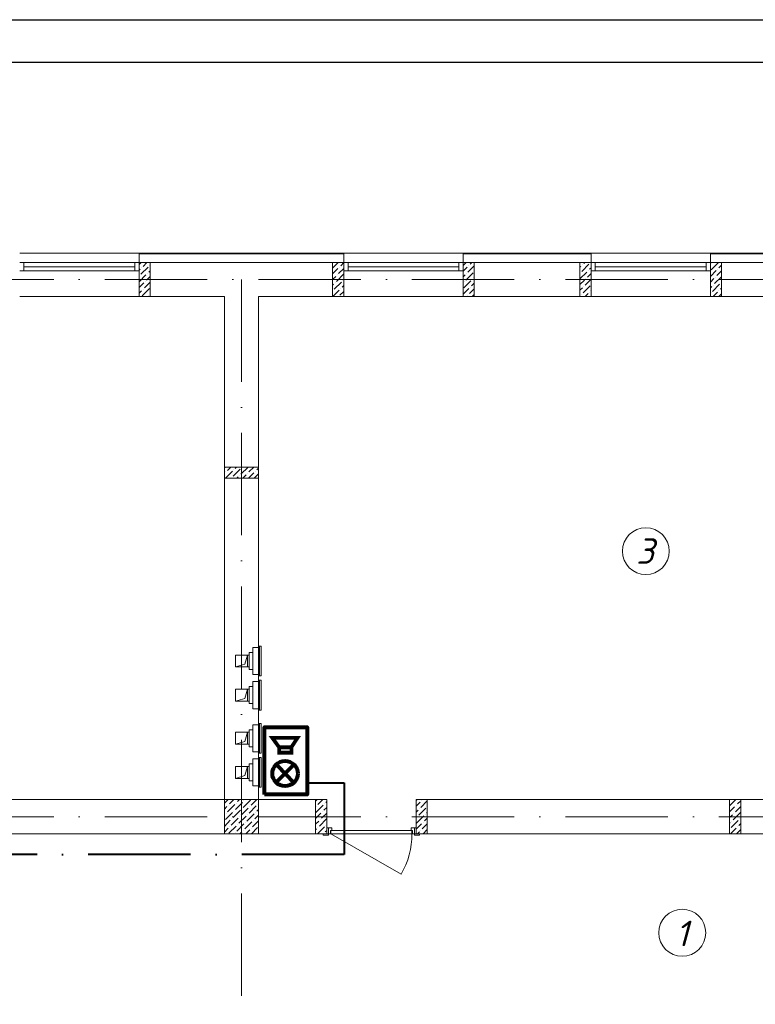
# Model space of a CAD drawing. Header units: millimetres. Extents: x 1114507 to 93926427, y 174473 to 817039.
# Tile 316 of 483: x 1864436 to 1873063, y 487101 to 498648. Entities that reach past the tile are written whole.
import ezdxf

# ---------------------------------------------------------------- set-up
doc = ezdxf.new("R2010")
doc.units = ezdxf.units.MM
doc.linetypes.add('ACAD_ISO10W100', pattern=[18, 12, -3, 0, -3])
doc.linetypes.add('ADSK_Скрыто', pattern=[6, 3, -3])
for name, color, linetype, lineweight in [('_Hidden_', 7, 'ADSK_Скрыто', 9), ('Doors', 86, 'Continuous', 13), ('expl', 234, 'Continuous', 13), ('Mechanical Equipment', 7, 'Continuous', 18), ('размеры', 12, 'Continuous', 15)]:
    doc.layers.add(name, color=color, linetype=linetype, lineweight=lineweight)
doc.layers.add('ventilatsiya', color=7, linetype='Continuous')
doc.styles.get("Standard").update_dxf_attribs({"font": 'isocpeui.ttf'})

# ---------------------------------------------------------------- blocks, each defined once
blk = doc.blocks.new('blokqav2mak')
at = {"lineweight": 0, "ltscale": 100}
for p, q in [((1557482, 782732), (1556082, 782732)), ((1561282, 782732), (1559882, 782732)), ((1564182, 782732), (1562782, 782732)), ((1559882, 782625), (1557482, 782625)), ((1557482, 782625), (1557482, 782225)), ((1559882, 782625), (1559882, 782225)), ((1562782, 782625), (1561282, 782625)), ((1561282, 782625), (1561282, 782225)), ((1562782, 782625), (1562782, 782225)), ((1565682, 782625), (1564182, 782625)), ((1564182, 782625), (1564182, 782225)), ((1557482, 782225), (1556082, 782225)), ((1558482, 782225), (1557482, 782225)), ((1558482, 776325), (1558482, 782225)), ((1559882, 782225), (1558882, 782225)), ((1558882, 776325), (1558882, 782225)), ((1561282, 782225), (1559882, 782225)), ((1562782, 782225), (1561282, 782225)), ((1564182, 782225), (1562782, 782225)), ((1565682, 782225), (1564182, 782225)), ((1558482, 776325), (1551132, 776325)), ((1559682, 776325), (1558882, 776325)), ((1559682, 776325), (1559682, 775925)), ((1568082, 776325), (1560732, 776325)), ((1560732, 776325), (1560732, 775925)), ((1559682, 775925), (1551132, 775925)), ((1568482, 775925), (1560732, 775925))]:
    blk.add_line(p, q, dxfattribs=at)
at = {"color": 252, "lineweight": 0, "ltscale": 100}
for p, q in [((1559882, 782732), (1557482, 782732)), ((1557482, 782625), (1557482, 782732)), ((1559882, 782625), (1559882, 782732)), ((1562782, 782732), (1561282, 782732)), ((1561282, 782625), (1561282, 782732)), ((1562782, 782625), (1562782, 782732)), ((1565682, 782732), (1564182, 782732)), ((1564182, 782625), (1564182, 782732))]:
    blk.add_line(p, q, dxfattribs=at)
at = {"color": 32, "lineweight": 0, "ltscale": 100}
for p, q in [((1559882, 782725), (1557482, 782725)), ((1562782, 782725), (1561282, 782725)), ((1565682, 782725), (1564182, 782725))]:
    blk.add_line(p, q, dxfattribs=at)
at = {"color": 5, "lineweight": 0}
for p, q in [((1556132, 782625), (1556082, 782625)), ((1556082, 782525), (1556132, 782525)), ((1557432, 782625), (1556132, 782625)), ((1556132, 782525), (1556132, 782625)), ((1557432, 782575), (1556132, 782575)), ((1557432, 782525), (1556132, 782525)), ((1557432, 782525), (1557432, 782625)), ((1557432, 782625), (1557482, 782625)), ((1557482, 782525), (1557432, 782525)), ((1557482, 782625), (1557482, 782525)), ((1559932, 782625), (1559882, 782625)), ((1559882, 782625), (1559882, 782525)), ((1559882, 782525), (1559932, 782525)), ((1561232, 782625), (1559932, 782625)), ((1559932, 782525), (1559932, 782625)), ((1561232, 782575), (1559932, 782575)), ((1561232, 782525), (1559932, 782525)), ((1561232, 782525), (1561232, 782625)), ((1561232, 782625), (1561282, 782625)), ((1561282, 782525), (1561232, 782525)), ((1561282, 782625), (1561282, 782525)), ((1562832, 782625), (1562782, 782625)), ((1562782, 782625), (1562782, 782525)), ((1562782, 782525), (1562832, 782525)), ((1564132, 782625), (1562832, 782625)), ((1562832, 782525), (1562832, 782625)), ((1564132, 782575), (1562832, 782575)), ((1564132, 782525), (1562832, 782525)), ((1564132, 782525), (1564132, 782625)), ((1564132, 782625), (1564182, 782625)), ((1564182, 782525), (1564132, 782525)), ((1564182, 782625), (1564182, 782525))]:
    blk.add_line(p, q, dxfattribs=at)
at = {"linetype": 'Continuous', "lineweight": 0, "ltscale": 100}
for p, q in [((1557482, 782600, 0), (1557507, 782625, 0)), ((1557482, 782533, 0), (1557495, 782545, 0)), ((1557503, 782486, 0), (1557587, 782571, 0)), ((1557511, 782562, 0), (1557511, 782562, 0)), ((1557528, 782579, 0), (1557574, 782625, 0)), ((1557596, 782512, 0), (1557612, 782528, 0)), ((1557604, 782587, 0), (1557604, 782587, 0)), ((1559752, 782493, 0), (1559813, 782554, 0)), ((1559754, 782562, 0), (1559817, 782625, 0)), ((1559822, 782495, 0), (1559882, 782555, 0)), ((1559830, 782571, 0), (1559830, 782571, 0)), ((1559847, 782587, 0), (1559882, 782623, 0)), ((1561282, 782589, 0), (1561318, 782625, 0)), ((1561282, 782522, 0), (1561331, 782571, 0)), ((1561339, 782512, 0), (1561412, 782585, 0)), ((1561347, 782587, 0), (1561347, 782587, 0)), ((1561364, 782604, 0), (1561385, 782625, 0)), ((1562652, 782568, 0), (1562663, 782579, 0)), ((1562652, 782433, 0), (1562731, 782512, 0)), ((1562672, 782520, 0), (1562756, 782604, 0)), ((1562680, 782596, 0), (1562680, 782596, 0)), ((1562697, 782613, 0), (1562709, 782625, 0)), ((1562748, 782529, 0), (1562748, 782529, 0)), ((1562764, 782545, 0), (1562782, 782563, 0)), ((1562773, 782621, 0), (1562773, 782621, 0)), ((1564182, 782462, 0), (1564248, 782529, 0)), ((1564189, 782537, 0), (1564273, 782621, 0)), ((1564198, 782613, 0), (1564198, 782613, 0)), ((1564257, 782470, 0), (1564312, 782525, 0)), ((1564265, 782545, 0), (1564265, 782545, 0)), ((1564282, 782562, 0), (1564312, 782592, 0)), ((1557482, 782398, 0), (1557562, 782478, 0)), ((1557486, 782470, 0), (1557486, 782470, 0)), ((1557554, 782402, 0), (1557554, 782402, 0)), ((1557570, 782419, 0), (1557612, 782461, 0)), ((1557579, 782495, 0), (1557579, 782495, 0)), ((1559752, 782425, 0), (1559788, 782461, 0)), ((1559796, 782402, 0), (1559881, 782486, 0)), ((1559805, 782478, 0), (1559805, 782478, 0)), ((1559872, 782411, 0), (1559872, 782411, 0)), ((1561282, 782455, 0), (1561305, 782478, 0)), ((1561289, 782326, 0), (1561373, 782411, 0)), ((1561297, 782402, 0), (1561297, 782402, 0)), ((1561314, 782419, 0), (1561398, 782503, 0)), ((1561322, 782495, 0), (1561322, 782495, 0)), ((1561390, 782428, 0), (1561390, 782428, 0)), ((1561406, 782444, 0), (1561412, 782450, 0)), ((1562652, 782366, 0), (1562705, 782419, 0)), ((1562655, 782503, 0), (1562655, 782503, 0)), ((1562714, 782360, 0), (1562782, 782428, 0)), ((1562722, 782436, 0), (1562722, 782436, 0)), ((1562739, 782453, 0), (1562782, 782496, 0)), ((1564182, 782395, 0), (1564223, 782436, 0)), ((1564231, 782377, 0), (1564312, 782458, 0)), ((1564240, 782453, 0), (1564240, 782453, 0)), ((1557482, 782331, 0), (1557537, 782385, 0)), ((1557482, 782263, 0), (1557511, 782293, 0)), ((1557520, 782234, 0), (1557604, 782318, 0)), ((1557528, 782310, 0), (1557528, 782310, 0)), ((1557545, 782326, 0), (1557612, 782393, 0)), ((1559752, 782358, 0), (1559763, 782369, 0)), ((1559754, 782225, 0), (1559830, 782301, 0)), ((1559754, 782293, 0), (1559754, 782293, 0)), ((1559771, 782310, 0), (1559855, 782394, 0)), ((1559780, 782385, 0), (1559780, 782385, 0)), ((1559838, 782242, 0), (1559882, 782286, 0)), ((1559847, 782318, 0), (1559847, 782318, 0)), ((1559864, 782335, 0), (1559882, 782353, 0)), ((1561282, 782253, 0), (1561347, 782318, 0)), ((1561356, 782259, 0), (1561412, 782315, 0)), ((1561364, 782335, 0), (1561364, 782335, 0)), ((1561381, 782352, 0), (1561412, 782383, 0)), ((1562652, 782298, 0), (1562680, 782326, 0)), ((1562689, 782268, 0), (1562773, 782352, 0)), ((1562697, 782343, 0), (1562697, 782343, 0)), ((1562781, 782293, 0), (1562782, 782294, 0)), ((1564182, 782328, 0), (1564198, 782343, 0)), ((1564206, 782284, 0), (1564290, 782369, 0)), ((1564214, 782360, 0), (1564214, 782360, 0)), ((1564282, 782293, 0), (1564282, 782293, 0)), ((1564299, 782310, 0), (1564312, 782323, 0)), ((1564307, 782385, 0), (1564307, 782385, 0)), ((1557578, 782225, 0), (1557579, 782225, 0)), ((1557596, 782242, 0), (1557596, 782242, 0)), ((1559822, 782225, 0), (1559822, 782225, 0)), ((1561322, 782225, 0), (1561322, 782225, 0)), ((1561339, 782242, 0), (1561339, 782242, 0)), ((1561389, 782225, 0), (1561412, 782248, 0)), ((1562652, 782231, 0), (1562655, 782234, 0)), ((1562672, 782251, 0), (1562672, 782251, 0)), ((1562714, 782225, 0), (1562748, 782259, 0)), ((1562764, 782276, 0), (1562764, 782276, 0)), ((1562781, 782225, 0), (1562782, 782226, 0)), ((1564189, 782268, 0), (1564189, 782268, 0)), ((1564214, 782225, 0), (1564265, 782276, 0)), ((1564281, 782225, 0), (1564312, 782256, 0)), ((1558482, 780217, 0), (1558490, 780225, 0)), ((1558517, 780185, 0), (1558558, 780225, 0)), ((1558585, 780117, 0), (1558669, 780201, 0)), ((1558610, 780210, 0), (1558625, 780225, 0)), ((1558677, 780142, 0), (1558760, 780225, 0)), ((1558686, 780218, 0), (1558686, 780218, 0)), ((1558770, 780168, 0), (1558827, 780225, 0)), ((1558862, 780193, 0), (1558882, 780213, 0)), ((1558482, 780149, 0), (1558484, 780151, 0)), ((1558495, 780095, 0), (1558576, 780176, 0)), ((1558500, 780168, 0), (1558500, 780168, 0)), ((1558568, 780100, 0), (1558568, 780100, 0)), ((1558593, 780193, 0), (1558593, 780193, 0)), ((1558630, 780095, 0), (1558644, 780109, 0)), ((1558660, 780126, 0), (1558660, 780126, 0)), ((1558697, 780095, 0), (1558736, 780134, 0)), ((1558753, 780151, 0), (1558753, 780151, 0)), ((1558765, 780095, 0), (1558829, 780159, 0)), ((1558837, 780100, 0), (1558882, 780145, 0)), ((1558846, 780176, 0), (1558846, 780176, 0)), ((1558482, 776282), (1558525, 776325)), ((1558544, 776276), (1558593, 776325)), ((1558611, 776209), (1558696, 776293)), ((1558620, 776285), (1558620, 776285)), ((1558637, 776302), (1558660, 776325)), ((1558704, 776234), (1558788, 776318)), ((1558712, 776310), (1558712, 776310)), ((1558797, 776260), (1558862, 776325)), ((1559552, 776307, 0), (1559570, 776325, 0)), ((1559580, 776267, 0), (1559638, 776325, 0)), ((1559656, 776276, 0), (1559656, 776276, 0)), ((1559673, 776292, 0), (1559682, 776302, 0)), ((1560742, 776325, 0), (1560732, 776315, 0)), ((1560778, 776294, 0), (1560732, 776248, 0)), ((1560862, 776310, 0), (1560786, 776235, 0)), ((1560795, 776311, 0), (1560795, 776311, 0)), ((1564407, 776251, 0), (1564481, 776325, 0)), ((1564499, 776276, 0), (1564537, 776313, 0)), ((1558482, 776214), (1558510, 776243)), ((1558494, 776091), (1558578, 776175)), ((1558502, 776167), (1558502, 776167)), ((1558519, 776184), (1558603, 776268)), ((1558527, 776260), (1558527, 776260)), ((1558586, 776116), (1558670, 776201)), ((1558595, 776192), (1558595, 776192)), ((1558679, 776142), (1558763, 776226)), ((1558687, 776217), (1558687, 776217)), ((1558771, 776167), (1558856, 776251)), ((1558780, 776243), (1558780, 776243)), ((1558847, 776175), (1558847, 776175)), ((1558864, 776192), (1558882, 776210)), ((1558872, 776268), (1558872, 776268)), ((1559552, 776105, 0), (1559614, 776166, 0)), ((1559555, 776175, 0), (1559639, 776259, 0)), ((1559563, 776250, 0), (1559563, 776250, 0)), ((1559622, 776107, 0), (1559682, 776167, 0)), ((1559630, 776183, 0), (1559630, 776183, 0)), ((1559647, 776200, 0), (1559682, 776235, 0)), ((1560753, 776201, 0), (1560732, 776180, 0)), ((1560845, 776226, 0), (1560761, 776142, 0)), ((1560770, 776218, 0), (1560770, 776218, 0)), ((1560862, 776176, 0), (1560854, 776167, 0)), ((1564407, 776183, 0), (1564466, 776242, 0)), ((1564449, 776090, 0), (1564533, 776175, 0)), ((1564457, 776166, 0), (1564457, 776166, 0)), ((1564474, 776183, 0), (1564537, 776246, 0)), ((1564483, 776259, 0), (1564483, 776259, 0)), ((1558482, 776147), (1558485, 776150)), ((1558482, 776012), (1558552, 776083)), ((1558561, 776024), (1558645, 776108)), ((1558569, 776100), (1558569, 776100)), ((1558653, 776049), (1558738, 776133)), ((1558662, 776125), (1558662, 776125)), ((1558721, 775982), (1558805, 776066)), ((1558729, 776057), (1558729, 776057)), ((1558746, 776074), (1558830, 776158)), ((1558754, 776150), (1558754, 776150)), ((1558813, 776007), (1558882, 776076)), ((1558822, 776083), (1558822, 776083)), ((1558839, 776100), (1558882, 776143)), ((1559552, 776037, 0), (1559588, 776074, 0)), ((1559597, 776015, 0), (1559681, 776099, 0)), ((1559605, 776090, 0), (1559605, 776090, 0)), ((1560820, 776134, 0), (1560736, 776050, 0)), ((1560744, 776125, 0), (1560744, 776125, 0)), ((1560812, 776058, 0), (1560812, 776058, 0)), ((1560862, 776108, 0), (1560829, 776075, 0)), ((1560837, 776151, 0), (1560837, 776151, 0)), ((1564407, 776116, 0), (1564440, 776149, 0)), ((1564407, 776049, 0), (1564415, 776057, 0)), ((1564424, 775998, 0), (1564508, 776082, 0)), ((1564432, 776074, 0), (1564432, 776074, 0)), ((1564525, 776099, 0), (1564525, 776099, 0)), ((1558482, 775945), (1558527, 775990)), ((1558536, 775931), (1558620, 776015)), ((1558544, 776007), (1558544, 776007)), ((1558611, 775940), (1558611, 775940)), ((1558628, 775956), (1558712, 776041)), ((1558637, 776032), (1558637, 776032)), ((1558664, 775925), (1558687, 775948)), ((1558704, 775965), (1558704, 775965)), ((1558732, 775925), (1558780, 775973)), ((1558797, 775990), (1558797, 775990)), ((1558799, 775925), (1558872, 775999)), ((1558881, 775940), (1558882, 775941)), ((1559552, 775970, 0), (1559563, 775981, 0)), ((1559575, 775925, 0), (1559656, 776006, 0)), ((1559580, 775998, 0), (1559580, 775998, 0)), ((1559647, 775930, 0), (1559647, 775930, 0)), ((1559664, 775947, 0), (1559682, 775965, 0)), ((1559673, 776023, 0), (1559673, 776023, 0)), ((1560795, 776041, 0), (1560732, 775978, 0)), ((1560770, 775949, 0), (1560746, 775925, 0)), ((1560786, 775965, 0), (1560786, 775965, 0)), ((1560862, 776041, 0), (1560803, 775982, 0)), ((1560862, 775974, 0), (1560814, 775925, 0)), ((1564418, 775925, 0), (1564483, 775989, 0)), ((1564491, 775930, 0), (1564537, 775977, 0)), ((1564499, 776006, 0), (1564499, 776006, 0)), ((1564516, 776023, 0), (1564537, 776044, 0))]:
    blk.add_line(p, q, dxfattribs=at)
at = {"color": 1, "linetype": 'ACAD_ISO10W100', "lineweight": 0, "ltscale": 100}
for p, q in [((1572682, 782425), (1545682, 782425)), ((1558682, 782425), (1558682, 766825)), ((1572682, 776125), (1545682, 776125))]:
    blk.add_line(p, q, dxfattribs=at)
at = {"layer": '_Hidden_', "color": 5, "lineweight": 0}
for p, q in [((1558885, 778125), (1558886, 778125)), ((1558815, 778110), (1558815, 778109)), ((1558815, 778109), (1558815, 778110)), ((1558839, 778109), (1558839, 778110)), ((1558839, 778110), (1558839, 778109)), ((1558882, 778109), (1558882, 778110)), ((1558882, 778110), (1558882, 778109)), ((1558815, 777792), (1558815, 777792)), ((1558815, 777792), (1558815, 777792)), ((1558839, 777792), (1558839, 777792)), ((1558839, 777792), (1558839, 777792)), ((1558882, 777792), (1558882, 777792)), ((1558882, 777792), (1558882, 777792)), ((1558815, 777710), (1558815, 777710)), ((1558815, 777710), (1558815, 777710)), ((1558839, 777710), (1558839, 777710)), ((1558839, 777710), (1558839, 777710)), ((1558882, 777710), (1558882, 777710)), ((1558882, 777710), (1558882, 777710)), ((1558886, 777776), (1558885, 777776)), ((1558885, 777725), (1558886, 777725)), ((1558815, 777392), (1558815, 777392)), ((1558815, 777392), (1558815, 777392)), ((1558839, 777392), (1558839, 777392)), ((1558839, 777392), (1558839, 777392)), ((1558882, 777392), (1558882, 777392)), ((1558882, 777392), (1558882, 777392)), ((1558886, 777376), (1558885, 777376)), ((1558815, 777204), (1558815, 777204)), ((1558815, 777204), (1558815, 777204)), ((1558839, 777204), (1558839, 777204)), ((1558839, 777204), (1558839, 777204)), ((1558882, 777204), (1558882, 777204)), ((1558882, 777204), (1558882, 777204)), ((1558885, 777219), (1558886, 777219)), ((1558815, 776886), (1558815, 776886)), ((1558815, 776886), (1558815, 776886)), ((1558839, 776886), (1558839, 776886)), ((1558839, 776886), (1558839, 776886)), ((1558882, 776886), (1558882, 776886)), ((1558882, 776886), (1558882, 776886)), ((1558886, 776870), (1558885, 776870)), ((1558815, 776804), (1558815, 776804)), ((1558815, 776804), (1558815, 776804)), ((1558839, 776804), (1558839, 776804)), ((1558839, 776804), (1558839, 776804)), ((1558882, 776804), (1558882, 776804)), ((1558882, 776804), (1558882, 776804)), ((1558885, 776820), (1558886, 776820)), ((1558815, 776487), (1558815, 776486)), ((1558815, 776486), (1558815, 776487)), ((1558839, 776486), (1558839, 776487)), ((1558839, 776487), (1558839, 776486)), ((1558882, 776487), (1558882, 776486)), ((1558882, 776486), (1558882, 776487)), ((1558886, 776471), (1558885, 776471))]:
    blk.add_line(p, q, dxfattribs=at)
at = {"layer": 'Doors', "lineweight": 0}
for p, q in [((1559682, 775995), (1559702, 775995)), ((1559682, 775925), (1559682, 775995)), ((1559742, 775995), (1559702, 775995)), ((1559702, 775995), (1559702, 775925)), ((1559702, 775995), (1559702, 775925)), ((1559727, 775925), (1559727, 775965)), ((1559727, 775965), (1559742, 775965)), ((1560682, 775965), (1559732, 775965)), ((1559732, 775965), (1559732, 775925)), ((1559742, 775965), (1559742, 775995)), ((1560672, 775965), (1560672, 775995)), ((1560672, 775995), (1560712, 775995)), ((1560687, 775965), (1560672, 775965)), ((1560682, 775925), (1560682, 775965)), ((1560687, 775925), (1560687, 775965)), ((1560712, 775995), (1560712, 775925)), ((1560732, 775995), (1560712, 775995)), ((1560712, 775995), (1560712, 775925)), ((1560732, 775925), (1560732, 775995)), ((1559702, 775925), (1559642, 775925)), ((1559642, 775925), (1559642, 775910)), ((1559642, 775910), (1559702, 775910)), ((1559702, 775925), (1559682, 775925)), ((1559702, 775925), (1559727, 775925)), ((1559702, 775910), (1559702, 775925)), ((1559732, 775925), (1560555, 775450)), ((1559732, 775925), (1560682, 775925)), ((1560712, 775925), (1560687, 775925)), ((1560712, 775925), (1560732, 775925)), ((1560772, 775925), (1560712, 775925)), ((1560712, 775925), (1560712, 775910)), ((1560712, 775910), (1560772, 775910)), ((1560772, 775910), (1560772, 775925))]:
    blk.add_line(p, q, dxfattribs=at)
blk.add_arc((1559732, 775925), 950, 330, 0, dxfattribs=at)
at = {"layer": 'Mechanical Equipment', "color": 5, "lineweight": 0}
for p, q in [((1558885, 778125), (1558885, 777776)), ((1558885, 778125), (1558885, 777776)), ((1558885, 778125), (1558895, 778125)), ((1558895, 778125), (1558905, 778125)), ((1558895, 778125), (1558895, 777776)), ((1558905, 778125), (1558914, 778125)), ((1558914, 777776), (1558914, 778125)), ((1558815, 778051), (1558774, 778051)), ((1558774, 777851), (1558774, 778051)), ((1558839, 778110), (1558815, 778110)), ((1558815, 778110), (1558815, 778109)), ((1558815, 778100), (1558815, 778110)), ((1558815, 777802), (1558815, 778100)), ((1558882, 778110), (1558839, 778110)), ((1558839, 778109), (1558839, 778110)), ((1558839, 778110), (1558839, 778109)), ((1558882, 778109), (1558882, 778110)), ((1558882, 778110), (1558882, 778100)), ((1558882, 778100), (1558882, 777802)), ((1558774, 777851), (1558815, 777851)), ((1558815, 777792), (1558815, 777802)), ((1558815, 777792), (1558839, 777792)), ((1558815, 777792), (1558815, 777792)), ((1558839, 777792), (1558882, 777792)), ((1558839, 777792), (1558839, 777792)), ((1558839, 777792), (1558839, 777792)), ((1558882, 777802), (1558882, 777792)), ((1558882, 777792), (1558882, 777792)), ((1558839, 777710), (1558815, 777710)), ((1558815, 777710), (1558815, 777710)), ((1558815, 777700), (1558815, 777710)), ((1558815, 777402), (1558815, 777700)), ((1558882, 777710), (1558839, 777710)), ((1558839, 777710), (1558839, 777710)), ((1558839, 777710), (1558839, 777710)), ((1558882, 777710), (1558882, 777710)), ((1558882, 777710), (1558882, 777700)), ((1558882, 777700), (1558882, 777402)), ((1558895, 777776), (1558885, 777776)), ((1558885, 777725), (1558885, 777376)), ((1558885, 777725), (1558885, 777376)), ((1558885, 777725), (1558895, 777725)), ((1558905, 777776), (1558895, 777776)), ((1558895, 777725), (1558905, 777725)), ((1558895, 777725), (1558895, 777376)), ((1558914, 777776), (1558905, 777776)), ((1558905, 777725), (1558914, 777725)), ((1558914, 777376), (1558914, 777725)), ((1558815, 777651), (1558774, 777651)), ((1558774, 777451), (1558774, 777651)), ((1558774, 777451), (1558815, 777451)), ((1558815, 777392), (1558815, 777402)), ((1558815, 777392), (1558839, 777392)), ((1558815, 777392), (1558815, 777392)), ((1558839, 777392), (1558882, 777392)), ((1558839, 777392), (1558839, 777392)), ((1558839, 777392), (1558839, 777392)), ((1558882, 777402), (1558882, 777392)), ((1558882, 777392), (1558882, 777392)), ((1558895, 777376), (1558885, 777376)), ((1558905, 777376), (1558895, 777376)), ((1558914, 777376), (1558905, 777376)), ((1558839, 777204), (1558815, 777204)), ((1558815, 777204), (1558815, 777204)), ((1558815, 777194), (1558815, 777204)), ((1558882, 777204), (1558839, 777204)), ((1558839, 777204), (1558839, 777204)), ((1558839, 777204), (1558839, 777204)), ((1558882, 777204), (1558882, 777204)), ((1558882, 777204), (1558882, 777194)), ((1558885, 777219), (1558885, 776870)), ((1558885, 777219), (1558885, 776870)), ((1558885, 777219), (1558895, 777219)), ((1558895, 777219), (1558905, 777219)), ((1558895, 777219), (1558895, 776870)), ((1558905, 777219), (1558914, 777219)), ((1558914, 776870), (1558914, 777219)), ((1558815, 777145), (1558774, 777145)), ((1558774, 776945), (1558774, 777145)), ((1558815, 776896), (1558815, 777194)), ((1558882, 777194), (1558882, 776896)), ((1558774, 776945), (1558815, 776945)), ((1558815, 776886), (1558815, 776896)), ((1558815, 776886), (1558839, 776886)), ((1558815, 776886), (1558815, 776886)), ((1558839, 776886), (1558882, 776886)), ((1558839, 776886), (1558839, 776886)), ((1558839, 776886), (1558839, 776886)), ((1558882, 776896), (1558882, 776886)), ((1558882, 776886), (1558882, 776886)), ((1558895, 776870), (1558885, 776870)), ((1558905, 776870), (1558895, 776870)), ((1558914, 776870), (1558905, 776870)), ((1558815, 776745), (1558774, 776745)), ((1558774, 776545), (1558774, 776745)), ((1558839, 776804), (1558815, 776804)), ((1558815, 776804), (1558815, 776804)), ((1558815, 776794), (1558815, 776804)), ((1558815, 776496), (1558815, 776794)), ((1558882, 776804), (1558839, 776804)), ((1558839, 776804), (1558839, 776804)), ((1558839, 776804), (1558839, 776804)), ((1558882, 776804), (1558882, 776804)), ((1558882, 776804), (1558882, 776794)), ((1558882, 776794), (1558882, 776496)), ((1558885, 776820), (1558885, 776471)), ((1558885, 776820), (1558885, 776471)), ((1558885, 776820), (1558895, 776820)), ((1558895, 776820), (1558905, 776820)), ((1558895, 776820), (1558895, 776471)), ((1558905, 776820), (1558914, 776820)), ((1558914, 776471), (1558914, 776820)), ((1558774, 776545), (1558815, 776545)), ((1558815, 776486), (1558815, 776496)), ((1558815, 776487), (1558815, 776486)), ((1558815, 776486), (1558839, 776486)), ((1558839, 776486), (1558839, 776487)), ((1558839, 776487), (1558839, 776486)), ((1558839, 776486), (1558882, 776486)), ((1558882, 776496), (1558882, 776486)), ((1558882, 776486), (1558882, 776487)), ((1558895, 776471), (1558885, 776471)), ((1558905, 776471), (1558895, 776471)), ((1558914, 776471), (1558905, 776471))]:
    blk.add_line(p, q, dxfattribs=at)
at = {"layer": 'ventilatsiya', "lineweight": 0, "ltscale": 100}
for p, q in [((1558752, 778021), (1558612, 778021)), ((1558612, 778021), (1558612, 777881)), ((1558707, 778021), (1558774, 778021)), ((1558752, 778021), (1558723, 777912)), ((1558752, 777881), (1558752, 778021)), ((1558723, 777912), (1558612, 777881)), ((1558612, 777881), (1558752, 777881)), ((1558707, 777881), (1558774, 777881)), ((1558752, 777621), (1558612, 777621)), ((1558612, 777621), (1558612, 777481)), ((1558707, 777621), (1558774, 777621)), ((1558752, 777621), (1558723, 777513)), ((1558752, 777481), (1558752, 777621)), ((1558723, 777513), (1558612, 777481)), ((1558612, 777481), (1558752, 777481)), ((1558707, 777481), (1558774, 777481)), ((1558752, 777115), (1558612, 777115)), ((1558612, 777115), (1558612, 776975)), ((1558707, 777115), (1558774, 777115)), ((1558752, 777115), (1558723, 777007)), ((1558752, 776975), (1558752, 777115)), ((1558723, 777007), (1558612, 776975)), ((1558612, 776975), (1558752, 776975)), ((1558707, 776975), (1558774, 776975)), ((1558752, 776715), (1558612, 776715)), ((1558612, 776715), (1558612, 776575)), ((1558707, 776715), (1558774, 776715)), ((1558752, 776715), (1558723, 776607)), ((1558752, 776575), (1558752, 776715)), ((1558723, 776607), (1558612, 776575)), ((1558612, 776575), (1558752, 776575)), ((1558707, 776575), (1558774, 776575))]:
    blk.add_line(p, q, dxfattribs=at)
at = {"layer": 'размеры', "lineweight": 0, "ltscale": 5}
for p, q in [((1557612, 782625), (1557482, 782625)), ((1557482, 782625), (1557482, 782225)), ((1557612, 782225), (1557612, 782625)), ((1559882, 782625), (1559752, 782625)), ((1559752, 782625), (1559752, 782225)), ((1559882, 782225), (1559882, 782625)), ((1561412, 782625), (1561282, 782625)), ((1561282, 782625), (1561282, 782225)), ((1561412, 782225), (1561412, 782625)), ((1562782, 782625), (1562652, 782625)), ((1562652, 782625), (1562652, 782225)), ((1562782, 782225), (1562782, 782625)), ((1564312, 782625), (1564182, 782625)), ((1564182, 782625), (1564182, 782225)), ((1564312, 782225), (1564312, 782625)), ((1557482, 782225), (1557612, 782225)), ((1559752, 782225), (1559882, 782225)), ((1561282, 782225), (1561412, 782225)), ((1562652, 782225), (1562782, 782225)), ((1564182, 782225), (1564312, 782225)), ((1558482, 780095), (1558482, 780225)), ((1558482, 780225), (1558882, 780225)), ((1558882, 780225), (1558482, 780225)), ((1558482, 780225), (1558482, 780095)), ((1558882, 780225), (1558882, 780095)), ((1558882, 780095), (1558882, 780225)), ((1558882, 780095), (1558482, 780095)), ((1558482, 780095), (1558882, 780095)), ((1558882, 776325), (1558482, 776325)), ((1558482, 776325), (1558482, 775925)), ((1558882, 775925), (1558882, 776325)), ((1559682, 776325), (1559552, 776325)), ((1559552, 776325), (1559552, 775925)), ((1559682, 775925), (1559682, 776325)), ((1560732, 775925), (1560732, 776325)), ((1560732, 776325), (1560862, 776325)), ((1560862, 776325), (1560862, 775925)), ((1564537, 776325), (1564407, 776325)), ((1564407, 776325), (1564407, 775925)), ((1564537, 775925), (1564537, 776325)), ((1558482, 775925), (1558882, 775925)), ((1559552, 775925), (1559682, 775925)), ((1560862, 775925), (1560732, 775925)), ((1564407, 775925), (1564537, 775925))]:
    blk.add_line(p, q, dxfattribs=at)
blk = doc.blocks.new('ОПОП соуэ')
at = {"color": 96, "lineweight": 80, "ltscale": 5}
blk.add_lwpolyline([(-8, 12), (794, 12), (794, -497), (-8, -497)], close=True, dxfattribs=at)
at = {"color": 96, "lineweight": 20, "ltscale": 0.5, "const_width": 45}
blk.add_lwpolyline([(241, -235), (241, -235), (351, -130), (133, -339)], dxfattribs=at)
at = {"color": 96, "lineweight": 50, "ltscale": 0.5, "const_width": 45}
for points in [[(241, -235), (347, -340), (136, -129)], [(490, -166), (490, -311), (557, -311), (668, -384), (668, -82), (554, -165), (554, -311)], [(554, -165), (468, -165)]]:
    blk.add_lwpolyline(points, dxfattribs=at)
at = {"color": 96, "lineweight": 80, "ltscale": 0.5}
blk.add_circle((241, -235), 151, dxfattribs=at)

msp = doc.modelspace()

# ---------------------------------------------------------------- linework, layer by layer
at = {"color": 96, "linetype": 'ACAD_ISO10W100', "lineweight": 40, "ltscale": 100}
for p, q in [((1867806.3, 489698.8), (1868240.1, 489698.8)), ((1868240.1, 489698.8), (1868240.1, 488858.3)), ((1868240.1, 488858.3), (1857021.4, 488858.3))]:
    msp.add_line(p, q, dxfattribs=at)
at = {"color": 5, "elevation": 0}
msp.add_lwpolyline([(1846182.4, 498647.8), (1899040.4, 498647.8), (1899040.4, 468947.8), (1846182.4, 468947.8)], close=True, dxfattribs=at)
at = {"color": 5, "lineweight": 30, "elevation": 0}
msp.add_lwpolyline([(1848182.4, 498147.8), (1898540.4, 498147.8), (1898540.4, 469447.8), (1848182.4, 469447.8)], close=True, dxfattribs=at)
at = {"layer": 'Defpoints', "color": 3, "linetype": 'ByBlock', "elevation": 0}
msp.add_lwpolyline([(1846182.4, 498647.8), (1888182.4, 498647.8), (1888182.4, 468947.8), (1846182.4, 468947.8)], close=True, dxfattribs=at)
at = {"layer": 'expl', "lineweight": 0}
for centre in [(1871779.1, 492415.3), (1872205.6, 487940.3)]:
    msp.add_circle(centre, 275.1, dxfattribs=at)

# ---------------------------------------------------------------- block references
at = {"color": 0}
msp.add_blockref('blokqav2mak', (308354.5, -286823.9), dxfattribs=at)
at = {"color": 1, "lineweight": 13, "ltscale": 100, "xscale": 0.9828000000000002, "yscale": 0.9828000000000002, "zscale": 0.9828000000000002, "rotation": 89.99999999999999}
msp.add_blockref('ОПОП соуэ', (1867317.4, 489570.2), dxfattribs=at)

# ---------------------------------------------------------------- texts
at = {"lineweight": 0, "char_height": 300, "width": 349.19, "attachment_point": 9}
for s, insert in [('3', (1871875.5, 492266.6)), ('1', (1872278.8, 487782.1))]:
    msp.add_mtext(s, dxfattribs=dict(at, insert=insert))

doc.saveas('drawing.dxf')
